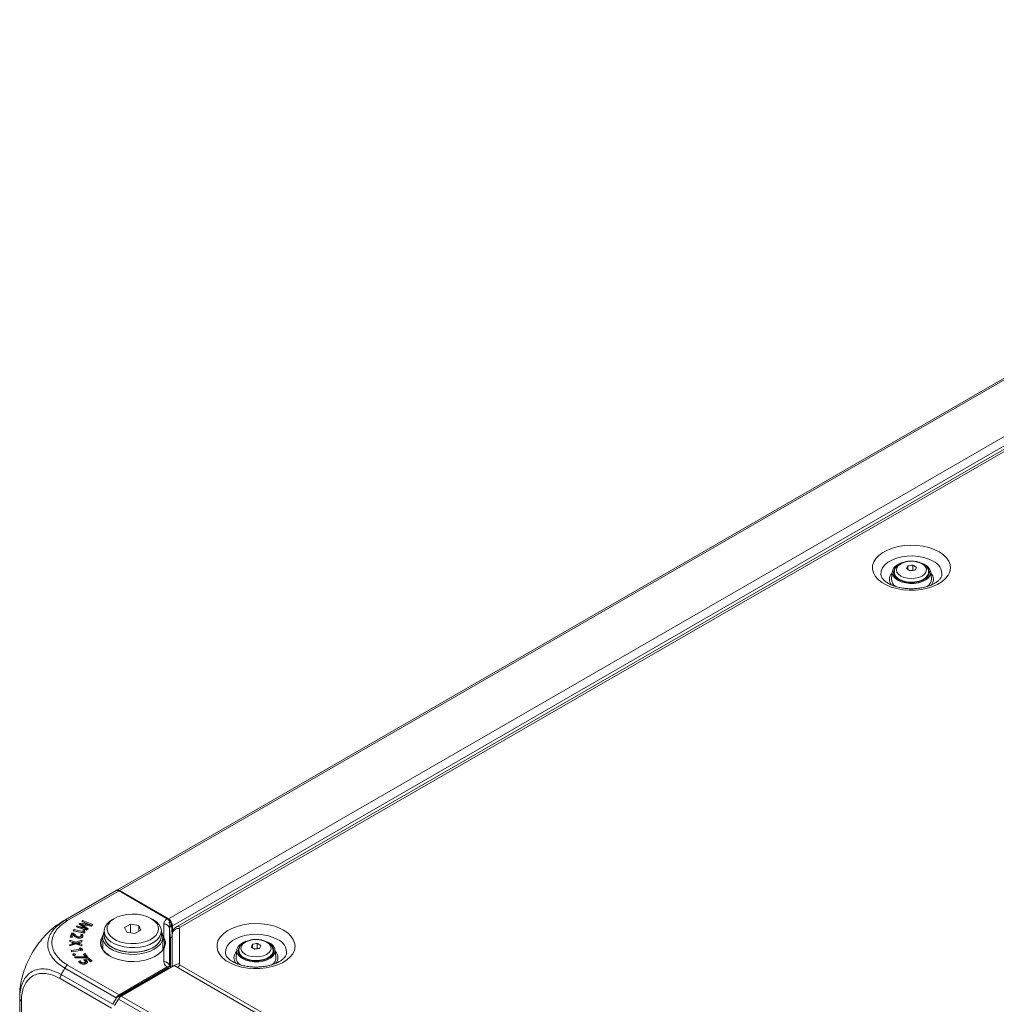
# Model space of a CAD drawing. Header units: millimetres. Extents: x 0 to 1118, y 0 to 864.
# Tile 304 of 313: x 772 to 857, y 650 to 736. Entities that reach past the tile are written whole.
import ezdxf

# ---------------------------------------------------------------- set-up
doc = ezdxf.new("R2010")
doc.units = ezdxf.units.MM

msp = doc.modelspace()

# ---------------------------------------------------------------- linework, layer by layer
at = {"color": 7, "linetype": 'Continuous', "lineweight": 15}
for p, q in [((780.005, 660.113), (912.005, 736.314)), ((916.987, 732.971), (785.24, 656.915)), ((847.871, 687.993), (847.809, 687.382)), ((848.021, 687.731), (848.056, 687.804)), ((848.056, 687.945), (848.056, 687.772)), ((849.239, 688.505), (849.239, 688.194)), ((849.671, 688.144), (849.395, 688.101)), ((849.671, 688.572), (849.671, 688.144)), ((849.713, 688.12), (849.671, 688.144)), ((851.032, 687.618), (851.056, 687.772)), ((851.056, 687.772), (851.056, 687.945)), ((851.303, 687.382), (851.24, 687.993)), ((846.904, 687.622), (846.897, 687.652)), ((775.451, 657.484), (779.959, 660.086)), ((779.959, 660.086), (779.97, 660.092)), ((779.97, 660.092), (779.981, 660.098)), ((779.981, 660.098), (780.005, 660.113)), ((779.981, 660.098), (779.983, 660.097)), ((784.424, 657.626), (780.208, 660.06)), ((784.528, 657.621), (780.255, 660.088)), ((779.817, 657.657), (779.64, 657.555)), ((783.176, 657.555), (782.999, 657.657)), ((774.993, 657.145), (775.451, 657.484)), ((775.357, 657.429), (775.148, 657.308)), ((776.541, 657.009), (776.441, 656.917)), ((776.441, 656.917), (777.37, 656.623)), ((776.542, 656.905), (776.525, 656.89)), ((776.917, 656.887), (776.541, 657.009)), ((776.542, 656.905), (776.541, 657.009)), ((776.916, 656.784), (776.542, 656.905)), ((776.798, 657.233), (776.719, 657.16)), ((776.719, 657.16), (777.026, 656.945)), ((776.799, 657.13), (776.784, 657.115)), ((777.256, 657.164), (776.798, 657.233)), ((776.799, 657.13), (776.798, 657.233)), ((776.964, 657.105), (776.799, 657.13)), ((777.039, 657.469), (776.943, 657.381)), ((776.943, 657.381), (777.291, 657.239)), ((776.961, 657.009), (776.964, 657.112)), ((776.964, 657.112), (776.967, 657.114)), ((777.039, 657.365), (777.022, 657.349)), ((777.898, 657.111), (777.039, 657.469)), ((777.039, 657.365), (777.039, 657.469)), ((777.82, 657.04), (777.039, 657.365)), ((777.219, 656.844), (777.221, 656.947)), ((777.439, 656.688), (777.219, 656.844)), ((777.503, 656.746), (777.221, 656.947)), ((777.303, 656.76), (777.3, 656.757)), ((777.301, 656.654), (777.3, 656.757)), ((777.306, 656.658), (777.303, 656.76)), ((777.329, 657.049), (777.763, 656.987)), ((777.37, 656.623), (777.503, 656.746)), ((777.663, 657.092), (777.661, 657.091)), ((777.662, 657.001), (777.661, 657.091)), ((777.665, 657.001), (777.663, 657.092)), ((777.763, 656.987), (777.898, 657.111)), ((781.217, 657.151), (780.694, 656.849)), ((780.694, 656.849), (780.885, 656.437)), ((781.931, 657.04), (781.217, 657.151)), ((781.219, 656.385), (781.217, 657.151)), ((781.926, 656.515), (781.931, 657.04)), ((782.122, 656.628), (781.931, 657.04)), ((784.611, 656.764), (784.646, 657.129)), ((784.783, 657.046), (784.842, 656.234)), ((784.882, 657.009), (784.882, 656.463)), ((776.086, 656.386), (775.939, 655.996)), ((775.939, 655.996), (776.096, 655.976)), ((776.087, 656.282), (775.978, 655.991)), ((776.201, 656.371), (776.086, 656.386)), ((776.087, 656.282), (776.086, 656.386)), ((776.199, 656.268), (776.087, 656.282)), ((776.096, 655.976), (776.184, 656.212)), ((776.184, 656.212), (776.187, 656.212)), ((776.187, 656.212), (776.244, 656.152)), ((776.199, 656.268), (776.201, 656.371)), ((776.282, 656.187), (776.199, 656.268)), ((776.284, 656.29), (776.201, 656.371)), ((776.268, 656.678), (776.202, 656.578)), ((776.202, 656.578), (777.154, 656.368)), ((776.269, 656.575), (776.263, 656.564)), ((777.058, 656.504), (776.268, 656.678)), ((776.269, 656.575), (776.268, 656.678)), ((777.059, 656.401), (776.269, 656.575)), ((776.678, 655.928), (776.678, 656.031)), ((776.992, 656.262), (776.847, 656.246)), ((776.886, 656.011), (776.883, 656.113)), ((776.889, 656.06), (776.886, 656.011)), ((776.891, 656.06), (776.889, 656.162)), ((776.991, 656.158), (776.891, 656.148)), ((777.185, 656.614), (777.038, 656.626)), ((777.038, 656.626), (777.059, 656.506)), ((777.183, 656.511), (777.056, 656.521)), ((777.059, 656.506), (777.058, 656.504)), ((777.059, 656.401), (777.058, 656.504)), ((777.061, 656.404), (777.059, 656.506)), ((777.061, 656.404), (777.059, 656.401)), ((777.154, 656.368), (777.211, 656.455)), ((777.183, 656.511), (777.185, 656.614)), ((777.196, 656.432), (777.183, 656.511)), ((777.211, 656.455), (777.185, 656.614)), ((777.306, 656.658), (777.301, 656.654)), ((778.771, 656.024), (778.771, 654.954)), ((778.908, 656.534), (778.908, 656.126)), ((780.885, 656.437), (781.6, 656.326)), ((781.6, 656.326), (782.122, 656.628)), ((783.908, 656.126), (783.908, 656.534)), ((784.046, 656.117), (784.125, 655.984)), ((784.046, 654.954), (784.046, 656.024)), ((784.077, 655.936), (784.046, 655.993)), ((784.842, 656.064), (784.84, 656.065)), ((784.842, 656.25), (784.842, 653.421)), ((776.424, 655.567), (775.888, 655.747)), ((775.888, 655.747), (775.889, 655.619)), ((775.89, 655.643), (775.888, 655.747)), ((775.889, 655.619), (776.1, 655.559)), ((775.89, 655.643), (775.89, 655.619)), ((776.424, 655.464), (775.89, 655.643)), ((776.101, 655.441), (775.891, 655.374)), ((775.891, 655.374), (775.893, 655.245)), ((775.894, 655.271), (775.891, 655.374)), ((775.893, 655.245), (776.432, 655.433)), ((776.102, 655.338), (775.894, 655.271)), ((775.894, 655.271), (775.894, 655.246)), ((776.3, 655.505), (776.3, 655.502)), ((776.302, 655.404), (776.3, 655.505)), ((776.302, 655.399), (776.3, 655.502)), ((776.302, 655.404), (776.302, 655.399)), ((776.945, 655.743), (776.424, 655.567)), ((776.943, 655.639), (776.424, 655.464)), ((776.424, 655.464), (776.424, 655.567)), ((776.432, 655.433), (776.949, 655.256)), ((776.55, 655.396), (776.552, 655.497)), ((776.55, 655.393), (776.552, 655.495)), ((776.55, 655.393), (776.55, 655.396)), ((776.552, 655.495), (776.552, 655.497)), ((776.838, 655.077), (776.703, 655.04)), ((776.703, 655.04), (776.836, 654.947)), ((776.729, 655.549), (776.946, 655.615)), ((776.946, 655.281), (776.729, 655.345)), ((776.948, 655.383), (776.73, 655.448)), ((776.837, 654.974), (776.809, 654.966)), ((776.837, 654.974), (776.838, 655.077)), ((777.002, 654.857), (776.837, 654.974)), ((777.012, 654.954), (776.838, 655.077)), ((776.943, 655.639), (776.945, 655.743)), ((776.943, 655.614), (776.943, 655.639)), ((776.946, 655.615), (776.945, 655.743)), ((776.946, 655.281), (776.948, 655.383)), ((776.946, 655.257), (776.946, 655.281)), ((776.949, 655.256), (776.948, 655.383)), ((784.099, 655.078), (784.046, 655.186)), ((784.705, 655.817), (784.705, 653.419)), ((791.875, 655.39), (791.875, 655.078)), ((792.307, 655.028), (792.031, 654.986)), ((792.307, 655.457), (792.307, 655.028)), ((792.349, 655.005), (792.307, 655.028)), ((776.836, 654.946), (776.012, 654.837)), ((776.012, 654.837), (776.054, 654.732)), ((776.839, 654.843), (776.051, 654.739)), ((776.054, 654.732), (777.048, 654.863)), ((776.166, 654.46), (776.166, 654.459)), ((776.244, 654.445), (776.2, 654.43)), ((776.244, 654.445), (776.244, 654.548)), ((777.255, 654.284), (776.297, 654.296)), ((776.297, 654.296), (776.385, 654.19)), ((776.587, 654.189), (776.383, 654.192)), ((776.385, 654.19), (777.379, 654.187)), ((776.399, 654.46), (776.4, 654.506)), ((776.836, 654.947), (776.836, 654.946)), ((776.839, 654.843), (776.836, 654.946)), ((777.01, 654.858), (777.012, 654.954)), ((777.048, 654.863), (777.012, 654.954)), ((777.197, 654.575), (777.052, 654.535)), ((777.052, 654.535), (777.258, 654.285)), ((777.551, 654.167), (777.087, 654.032)), ((777.196, 654.471), (777.122, 654.451)), ((777.196, 654.471), (777.197, 654.575)), ((777.42, 654.198), (777.196, 654.471)), ((777.491, 654.217), (777.197, 654.575)), ((777.258, 654.285), (777.255, 654.284)), ((777.256, 654.187), (777.255, 654.284)), ((777.261, 654.187), (777.258, 654.285)), ((777.379, 654.187), (777.491, 654.217)), ((777.55, 654.063), (777.551, 654.167)), ((777.846, 653.915), (777.551, 654.167)), ((789.54, 654.506), (789.533, 654.537)), ((790.507, 654.877), (790.445, 654.267)), ((790.657, 654.616), (790.692, 654.689)), ((790.692, 654.829), (790.692, 654.656)), ((793.668, 654.503), (793.692, 654.656)), ((793.692, 654.656), (793.692, 654.829)), ((793.939, 654.267), (793.876, 654.877)), ((776.816, 653.937), (776.673, 653.909)), ((776.814, 653.834), (776.749, 653.821)), ((776.896, 653.71), (776.898, 653.813)), ((777.177, 653.665), (777.176, 653.768)), ((777.309, 653.993), (777.184, 653.957)), ((777.256, 653.754), (777.253, 653.856)), ((777.305, 653.897), (777.309, 653.999)), ((777.309, 653.999), (777.494, 654.05)), ((777.352, 653.862), (777.354, 653.965)), ((777.494, 654.05), (777.714, 653.863)), ((777.55, 654.063), (777.497, 654.048)), ((777.763, 653.882), (777.55, 654.063)), ((777.714, 653.863), (777.846, 653.915)), ((784.531, 653.341), (779.959, 650.702)), ((784.552, 653.329), (779.981, 650.69)), ((784.424, 653.401), (780.208, 650.967)), ((780.4, 650.856), (785.026, 653.527)), ((784.541, 653.335), (784.531, 653.341)), ((784.541, 653.335), (784.552, 653.329)), ((784.559, 653.257), (784.552, 653.329)), ((871.835, 603.413), (785.026, 653.527)), ((771.509, 650.632), (771.509, 651.005)), ((779.981, 650.69), (779.652, 650.134)), ((779.97, 650.696), (779.959, 650.702)), ((779.981, 650.69), (779.97, 650.696)), ((771.509, 648.325), (771.509, 650.632)), ((780.148, 650.594), (779.819, 650.037))]:
    msp.add_line(p, q, dxfattribs=at)
at = {"color": 9, "linetype": 'Continuous', "lineweight": 0}
for p, q in [((912.255, 736.289), (780.255, 660.088)), ((784.528, 657.621), (916.528, 733.823)), ((916.881, 733.21), (784.882, 657.009)), ((917.312, 732.939), (785.565, 656.883)), ((780.208, 660.06), (775.703, 657.46)), ((779.97, 660.092), (779.97, 660.092)), ((776.916, 656.784), (776.917, 656.887)), ((777.256, 657.061), (777.256, 657.164)), ((784.125, 655.984), (784.125, 657.159)), ((784.624, 656.779), (784.624, 653.489)), ((784.705, 655.817), (784.624, 656.779)), ((785.492, 656.781), (785.492, 653.675)), ((776.282, 656.187), (776.284, 656.29)), ((776.102, 655.338), (776.101, 655.441)), ((776.729, 655.345), (776.73, 655.448)), ((784.125, 653.869), (784.125, 655.043)), ((779.959, 650.702), (775.451, 653.305)), ((775.703, 653.568), (780.208, 650.967)), ((784.541, 653.335), (779.97, 650.696)), ((785.565, 653.573), (872.411, 603.438)), ((775.357, 653.096), (775.148, 652.734)), ((775.148, 652.734), (779.652, 650.134)), ((779.544, 649.788), (775.045, 652.385)), ((780.4, 650.856), (783.079, 649.31)), ((771.655, 650.428), (771.655, 648.121)), ((782.827, 649.047), (780.148, 650.594))]:
    msp.add_line(p, q, dxfattribs=at)
at = {"color": 9, "linetype": 'Continuous', "lineweight": 0, "flags": 128}
for points in [[(851.971, 689.738), (852.328, 689.496), (852.612, 689.225), (852.817, 688.93), (852.938, 688.621), (852.971, 688.304), (852.916, 687.988), (852.774, 687.681), (852.548, 687.392), (852.245, 687.127), (851.872, 686.894), (851.439, 686.698), (850.958, 686.545), (850.44, 686.438), (849.899, 686.381), (849.349, 686.375), (848.805, 686.419), (848.28, 686.514), (847.788, 686.656), (847.342, 686.841), (846.953, 687.066), (846.632, 687.323), (846.386, 687.607), (846.223, 687.91), (846.145, 688.224), (846.156, 688.542), (846.256, 688.854), (846.44, 689.153), (846.705, 689.431), (847.044, 689.681), (847.449, 689.896), (847.907, 690.071), (848.409, 690.201), (848.94, 690.284), (849.487, 690.315), (850.036, 690.296), (850.572, 690.227), (851.082, 690.108), (851.553, 689.944), (851.971, 689.738)], [(846.897, 687.652), (846.881, 687.762), (846.904, 688.047), (847.017, 688.324), (847.217, 688.585), (847.496, 688.821), (847.845, 689.022), (848.253, 689.183), (848.705, 689.299), (849.186, 689.364), (849.679, 689.377), (850.169, 689.338), (850.637, 689.247), (851.069, 689.108), (851.449, 688.926)], [(848.624, 687.618), (848.897, 687.497), (849.215, 687.421), (849.556, 687.395), (849.897, 687.421), (850.215, 687.497), (850.488, 687.618), (850.697, 687.776), (850.829, 687.959), (850.874, 688.156), (850.829, 688.353), (850.697, 688.537), (850.488, 688.694), (850.215, 688.815), (849.897, 688.891), (849.556, 688.917), (849.215, 688.891), (848.897, 688.815), (848.624, 688.694), (848.414, 688.537), (848.283, 688.353), (848.238, 688.156), (848.283, 687.959), (848.414, 687.776), (848.624, 687.618)], [(851.056, 687.938), (851.049, 687.863), (850.967, 687.652), (850.796, 687.458), (850.548, 687.295), (850.237, 687.173), (849.883, 687.1), (849.509, 687.079), (849.137, 687.113), (848.792, 687.2), (848.495, 687.333)], [(794.607, 656.623), (794.964, 656.381), (795.248, 656.109), (795.453, 655.815), (795.574, 655.505), (795.607, 655.188), (795.552, 654.873), (795.41, 654.566), (795.184, 654.276), (794.881, 654.012), (794.508, 653.778), (794.075, 653.583), (793.594, 653.429), (793.076, 653.323), (792.535, 653.266), (791.985, 653.259), (791.441, 653.304), (790.916, 653.398), (790.424, 653.54), (789.978, 653.726), (789.589, 653.95), (789.268, 654.208), (789.022, 654.492), (788.859, 654.795), (788.781, 655.109), (788.792, 655.426), (788.892, 655.738), (789.076, 656.037), (789.341, 656.316), (789.68, 656.565), (790.085, 656.781), (790.543, 656.956), (791.045, 657.086), (791.576, 657.168), (792.123, 657.2), (792.672, 657.181), (793.208, 657.111), (793.718, 656.993), (794.189, 656.828), (794.607, 656.623)], [(789.533, 654.537), (789.517, 654.646), (789.54, 654.931), (789.653, 655.209), (789.853, 655.47), (790.132, 655.705), (790.481, 655.907), (790.889, 656.068), (791.341, 656.183), (791.822, 656.248), (792.315, 656.261), (792.805, 656.222), (793.273, 656.131), (793.704, 655.993), (794.085, 655.81)], [(791.26, 654.503), (791.533, 654.382), (791.851, 654.306), (792.192, 654.28), (792.533, 654.306), (792.851, 654.382), (793.124, 654.503), (793.333, 654.66), (793.465, 654.844), (793.51, 655.041), (793.465, 655.238), (793.333, 655.421), (793.124, 655.579), (792.851, 655.7), (792.533, 655.776), (792.192, 655.802), (791.851, 655.776), (791.533, 655.7), (791.26, 655.579), (791.05, 655.421), (790.919, 655.238), (790.874, 655.041), (790.919, 654.844), (791.05, 654.66), (791.26, 654.503)], [(793.692, 654.823), (793.685, 654.748), (793.603, 654.536), (793.432, 654.343), (793.184, 654.18), (792.873, 654.058), (792.519, 653.984), (792.144, 653.964), (791.773, 653.998), (791.428, 654.084), (791.131, 654.217)]]:
    msp.add_lwpolyline(points, dxfattribs=at)
at = {"color": 7, "linetype": 'Continuous', "lineweight": 15, "flags": 128}
for points in [[(848.362, 687.246), (848.119, 687.424), (847.954, 687.629), (847.875, 687.85), (847.886, 688.076), (847.987, 688.295), (848.173, 688.494), (848.434, 688.663), (848.664, 688.763)], [(850.222, 688.83), (850.269, 688.818), (850.602, 688.699), (850.879, 688.54), (851.085, 688.347), (851.208, 688.132), (851.242, 687.907), (851.186, 687.683), (851.041, 687.473), (850.816, 687.288), (850.524, 687.137), (850.179, 687.03), (849.8, 686.971), (849.409, 686.965), (849.025, 687.011), (848.67, 687.106), (848.362, 687.246), (848.362, 687.246)], [(848.056, 687.772), (848.074, 687.637), (848.079, 687.618)], [(848.442, 687.292), (848.741, 687.157), (849.087, 687.067), (849.461, 687.028), (849.84, 687.041), (850.202, 687.106), (850.527, 687.22), (850.795, 687.375), (850.992, 687.562), (851.105, 687.771), (851.128, 687.99), (851.059, 688.206), (850.904, 688.406), (850.902, 688.407)], [(851.056, 687.804), (851.059, 687.798), (851.09, 687.731)], [(782.999, 657.657), (782.646, 657.823), (782.243, 657.945), (781.805, 658.017), (781.351, 658.037), (780.9, 658.004), (780.469, 657.919), (780.077, 657.786), (779.739, 657.609), (779.469, 657.398), (779.279, 657.159), (779.176, 656.903), (779.165, 656.64), (779.245, 656.381), (779.414, 656.137), (779.664, 655.918), (779.986, 655.732), (780.366, 655.587), (780.789, 655.49), (781.237, 655.443), (781.692, 655.45), (782.136, 655.51), (782.55, 655.619), (782.917, 655.775), (783.222, 655.97), (783.453, 656.196), (783.6, 656.445), (783.658, 656.706), (783.623, 656.968), (783.498, 657.22), (783.287, 657.453), (782.999, 657.657)], [(783.176, 657.555), (783.479, 657.343), (783.706, 657.103), (783.851, 656.841), (783.908, 656.569), (783.874, 656.295), (783.751, 656.03), (783.543, 655.783), (783.258, 655.564), (782.906, 655.379), (782.501, 655.236), (782.055, 655.14), (781.587, 655.095), (781.111, 655.101), (780.647, 655.16), (780.21, 655.268), (779.817, 655.422), (779.48, 655.616), (779.214, 655.843), (779.027, 656.095), (778.926, 656.363), (778.915, 656.637), (778.993, 656.908), (779.16, 657.165), (779.407, 657.399), (779.64, 657.555)], [(776.991, 656.158), (776.991, 656.21), (776.992, 656.262)], [(784.125, 655.043), (783.938, 654.773), (783.67, 654.526), (783.331, 654.31), (782.931, 654.132), (782.483, 653.998), (782.001, 653.912), (781.5, 653.877), (780.996, 653.894), (780.506, 653.961), (780.043, 654.078), (779.624, 654.241), (779.262, 654.443), (778.967, 654.68), (778.75, 654.943), (778.616, 655.224), (778.572, 655.514), (778.616, 655.804), (778.75, 656.085), (778.777, 656.125)], [(778.771, 655.993), (778.666, 655.759), (778.622, 655.474), (778.666, 655.189), (778.797, 654.913), (779.01, 654.654), (779.3, 654.422), (779.456, 654.326)], [(783.901, 656.522), (783.909, 656.508), (784.02, 656.235), (784.043, 655.954), (783.976, 655.676), (783.821, 655.409), (783.584, 655.164), (783.273, 654.948), (782.899, 654.768), (782.474, 654.631), (782.012, 654.542), (781.53, 654.503), (781.044, 654.516), (780.57, 654.58), (780.125, 654.694), (779.723, 654.853), (779.379, 655.051), (779.104, 655.283), (778.907, 655.54), (778.796, 655.814), (778.774, 656.094), (778.841, 656.373), (778.908, 656.509)], [(778.908, 656.271), (778.896, 656.161), (778.931, 655.886), (779.054, 655.619), (779.263, 655.371), (779.549, 655.151), (779.903, 654.965), (780.31, 654.822), (780.758, 654.725), (781.229, 654.679), (781.707, 654.686), (782.173, 654.745), (782.612, 654.853), (783.008, 655.008), (783.346, 655.203), (783.613, 655.431), (783.801, 655.685), (783.903, 655.954), (783.914, 656.23), (783.908, 656.271)], [(779.64, 655.106), (780.007, 654.931), (780.424, 654.8), (780.877, 654.716), (781.349, 654.683), (781.823, 654.703), (782.282, 654.774), (782.709, 654.894), (783.09, 655.058), (783.41, 655.261), (783.657, 655.496), (783.823, 655.753), (783.902, 656.023), (783.908, 656.126)], [(778.771, 655.186), (778.738, 655.122), (778.713, 655.066)], [(790.998, 654.131), (790.755, 654.308), (790.59, 654.513), (790.511, 654.735), (790.522, 654.961), (790.623, 655.179), (790.809, 655.379), (791.07, 655.547), (791.3, 655.647)], [(792.858, 655.715), (792.905, 655.703), (793.238, 655.584), (793.515, 655.424), (793.721, 655.231), (793.844, 655.017), (793.878, 654.791), (793.822, 654.568), (793.677, 654.357), (793.452, 654.172), (793.16, 654.022), (792.815, 653.914), (792.436, 653.856), (792.045, 653.849), (791.661, 653.895), (791.306, 653.991), (790.998, 654.131), (790.998, 654.131)], [(791.078, 654.177), (791.377, 654.042), (791.723, 653.952), (792.097, 653.912), (792.476, 653.925), (792.838, 653.991), (793.163, 654.104), (793.431, 654.259), (793.628, 654.447), (793.741, 654.656), (793.764, 654.875), (793.695, 655.09), (793.539, 655.29), (793.538, 655.291)], [(790.692, 654.656), (790.71, 654.521), (790.715, 654.503)], [(793.692, 654.689), (793.695, 654.682), (793.726, 654.616)], [(776.814, 653.834), (776.815, 653.886), (776.816, 653.937)]]:
    msp.add_lwpolyline(points, dxfattribs=at)
at = {"color": 9, "linetype": 'Continuous', "lineweight": 0}
for centre, radius, start, end in [((850.98, 687.777), 1.241, 354.15685, 67.80088), ((848.362, 687.325), 0.736, 133.17922, 222.93968), ((848.777, 687.999), 0.724, 184.65562, 247.06807), ((850.734, 687.324), 0.747, 319.14222, 45.981), ((784.163, 656.691), 0.469, 10.80935, 94.6167), ((785.437, 656.183), 0.6, 84.81742, 173.64866), ((785.376, 656.635), 0.312, 52.74407, 115.9817), ((785.617, 656.768), 0.126, 114.37466, 174.3052), ((784.132, 655.929), 0.0555, 97.47512, 173.1481), ((784.115, 655.003), 0.041, 75.99315, 144.82277), ((793.616, 654.662), 1.241, 354.15685, 67.80088), ((790.998, 654.209), 0.736, 133.17922, 222.93968), ((791.413, 654.884), 0.724, 184.65562, 247.06807), ((793.37, 654.209), 0.747, 319.14222, 45.981), ((784.163, 653.401), 0.469, 10.80935, 94.6167), ((785.482, 652.945), 0.73, 89.27399, 127.80191), ((786.013, 652.836), 0.863, 121.26993, 142.98074), ((785.617, 653.688), 0.126, 185.6948, 245.62534)]:
    msp.add_arc(centre, radius, start, end, dxfattribs=at)
at = {"color": 7, "linetype": 'Continuous', "lineweight": 15}
for centre, radius, start, end in [((848.669, 687.922), 0.669, 138.15712, 250.14157), ((853.043, 686.588), 4.259, 153.25101, 156.95206), ((847.456, 685.001), 3.657, 57.13942, 62.86596), ((850.157, 684.005), 4.593, 96.06411, 101.52197), ((850.357, 683.573), 4.593, 96.06411, 101.52197), ((848.004, 685.318), 3.657, 57.13942, 62.86596), ((853.791, 686.472), 4.259, 153.25101, 156.95206), ((848.601, 687.368), 0.792, 178.97794, 238.91043), ((850.506, 687.37), 0.797, 300.20235, 0.92484), ((780.109, 659.883), 0.251, 54.38183, 114.31395), ((784.114, 656.974), 0.768, 2.60548, 57.39452), ((784.358, 657.133), 0.287, 359.22311, 44.76192), ((780.142, 656.238), 1.238, 185.18655, 246.13359), ((791.305, 654.806), 0.669, 138.15712, 250.14157), ((795.679, 653.473), 4.259, 153.25101, 156.95206), ((790.092, 651.886), 3.657, 57.13942, 62.86596), ((792.793, 650.889), 4.593, 96.06411, 101.52197), ((792.993, 650.457), 4.593, 96.06411, 101.52197), ((790.64, 652.202), 3.657, 57.13942, 62.86596), ((796.427, 653.357), 4.259, 153.25101, 156.95206), ((791.237, 654.253), 0.792, 178.97794, 238.91043), ((793.142, 654.254), 0.797, 300.20235, 0.92484)]:
    msp.add_arc(centre, radius, start, end, dxfattribs=at)
for centre, major_axis, ratio, start_param, end_param in [((780.214, 659.656), (-0.256, 0.429), 0.56722, 5.48944, 6.274838), ((780.214, 650.555), (0.243, 0.437), 0.587367, 0.776279, 1.561677), ((780.394, 650.452), (0.256, 0.429), 0.56722, 0.793746, 1.579144)]:
    msp.add_ellipse(centre, major_axis=major_axis, ratio=ratio, start_param=start_param, end_param=end_param, dxfattribs=at)
for points, knots in [([(849.721, 688.919), (849.711, 688.921), (849.589, 688.937), (849.344, 688.923), (849.008, 688.872), (848.696, 688.767), (848.435, 688.621), (848.236, 688.44), (848.111, 688.237), (848.051, 688.064), (848.062, 687.965), (848.065, 687.94)], [0, 0, 0, 0, 0.012806, 0.153787, 0.295289, 0.438058, 0.583128, 0.715447, 0.840232, 0.959627, 1, 1, 1, 1]), ([(851.046, 687.936), (851.047, 687.984), (851.051, 688.109), (850.97, 688.301), (850.823, 688.496), (850.613, 688.662), (850.345, 688.795), (850.042, 688.887), (849.824, 688.909), (849.721, 688.919)], [0, 0, 0, 0, 0.089111, 0.231801, 0.375686, 0.527798, 0.688165, 0.851681, 1, 1, 1, 1]), ([(852.213, 687.65), (852.202, 687.608), (852.18, 687.529), (852.079, 687.371), (851.912, 687.198), (851.67, 687.021), (851.367, 686.86), (851.009, 686.721), (850.606, 686.612), (850.168, 686.539), (849.71, 686.504), (849.246, 686.511), (848.792, 686.559), (848.361, 686.646), (847.97, 686.767), (847.629, 686.916), (847.349, 687.082), (847.137, 687.256), (846.995, 687.421), (846.921, 687.555), (846.908, 687.62), (846.902, 687.648)], [0, 0, 0, 0, 0.055111, 0.106478, 0.161336, 0.214133, 0.266724, 0.319659, 0.373165, 0.42719, 0.481583, 0.53616, 0.590714, 0.644996, 0.698815, 0.752006, 0.804483, 0.856359, 0.908156, 0.960826, 1, 1, 1, 1]), ([(784.424, 657.626), (784.464, 657.599), (784.544, 657.544), (784.652, 657.412), (784.734, 657.262), (784.774, 657.135), (784.781, 657.067), (784.783, 657.046)], [0, 0, 0, 0, 0.225635, 0.451276, 0.676709, 0.901141, 1, 1, 1, 1]), ([(775.148, 657.308), (775.023, 657.231), (774.694, 657.03), (774.164, 656.601), (773.587, 656.015), (773.051, 655.337), (772.592, 654.624), (772.201, 653.872), (771.884, 653.1), (771.662, 652.342), (771.532, 651.634), (771.517, 651.216), (771.509, 651.005)], [0, 0, 0, 0, 0.065796, 0.172761, 0.282893, 0.389757, 0.499797, 0.596871, 0.703946, 0.814211, 0.906126, 1, 1, 1, 1]), ([(775.117, 657.263), (775.109, 657.263), (775.084, 657.265), (775.072, 657.26), (775.063, 657.256)], [0, 0, 0, 0, 0.3304506, 1, 1, 1, 1]), ([(775.357, 657.429), (775.358, 657.43), (775.363, 657.432), (775.394, 657.451), (775.427, 657.47), (775.451, 657.484)], [0, 0, 0, 0, 0.051239, 0.304553, 1, 1, 1, 1]), ([(777.301, 656.654), (777.259, 656.669), (777.174, 656.699), (777.045, 656.742), (776.959, 656.77), (776.916, 656.784)], [0, 0, 0, 0, 0.3362434, 0.6680927, 1, 1, 1, 1]), ([(777.3, 656.757), (777.258, 656.773), (777.174, 656.803), (777.045, 656.845), (776.96, 656.873), (776.917, 656.887)], [0, 0, 0, 0, 0.33782, 0.668882, 1, 1, 1, 1]), ([(777.219, 656.844), (777.187, 656.866), (777.129, 656.906), (777.043, 656.96), (776.989, 656.993), (776.961, 657.009)], [0, 0, 0, 0, 0.389715, 0.694802, 1, 1, 1, 1]), ([(777.221, 656.947), (777.189, 656.969), (777.131, 657.008), (777.045, 657.063), (776.991, 657.095), (776.964, 657.112)], [0, 0, 0, 0, 0.391311, 0.6956, 1, 1, 1, 1]), ([(776.967, 657.114), (777.014, 657.104), (777.098, 657.088), (777.219, 657.067), (777.293, 657.055), (777.329, 657.049)], [0, 0, 0, 0, 0.395144, 0.697506, 1, 1, 1, 1]), ([(777.026, 656.945), (777.058, 656.923), (777.118, 656.88), (777.21, 656.818), (777.272, 656.779), (777.303, 656.76)], [0, 0, 0, 0, 0.354154, 0.67698, 1, 1, 1, 1]), ([(777.661, 657.091), (777.614, 657.1), (777.524, 657.119), (777.388, 657.143), (777.3, 657.157), (777.256, 657.164)], [0, 0, 0, 0, 0.3533457, 0.6765681, 1, 1, 1, 1]), ([(777.291, 657.239), (777.332, 657.223), (777.414, 657.19), (777.538, 657.141), (777.621, 657.108), (777.663, 657.092)], [0, 0, 0, 0, 0.333206, 0.666599, 1, 1, 1, 1]), ([(785.24, 656.915), (785.174, 656.869), (785.046, 656.782), (784.913, 656.589), (784.849, 656.406), (784.844, 656.29), (784.842, 656.25)], [0, 0, 0, 0, 0.295485, 0.57298, 0.850784, 1, 1, 1, 1]), ([(776.244, 656.152), (776.269, 656.127), (776.321, 656.078), (776.411, 656.009), (776.518, 655.947), (776.611, 655.929), (776.656, 655.92)], [0, 0, 0, 0, 0.25393, 0.508119, 0.764037, 1, 1, 1, 1]), ([(776.678, 655.928), (776.647, 655.935), (776.573, 655.95), (776.483, 656.007), (776.384, 656.088), (776.32, 656.15), (776.282, 656.187)], [0, 0, 0, 0, 0.157604, 0.383602, 0.63559, 1, 1, 1, 1]), ([(776.678, 656.031), (776.648, 656.038), (776.574, 656.053), (776.485, 656.11), (776.386, 656.19), (776.322, 656.253), (776.284, 656.29)], [0, 0, 0, 0, 0.156836, 0.382215, 0.633721, 1, 1, 1, 1]), ([(776.656, 655.92), (776.699, 655.917), (776.782, 655.912), (776.893, 655.939), (776.975, 655.986), (777.011, 656.034), (777.025, 656.065), (777.028, 656.072)], [0, 0, 0, 0, 0.254989, 0.480261, 0.677654, 0.922777, 1, 1, 1, 1]), ([(776.883, 656.113), (776.876, 656.098), (776.864, 656.074), (776.827, 656.047), (776.783, 656.033), (776.731, 656.026), (776.695, 656.03), (776.678, 656.031)], [0, 0, 0, 0, 0.285847, 0.451029, 0.617185, 0.818662, 1, 1, 1, 1]), ([(776.847, 656.246), (776.856, 656.233), (776.874, 656.209), (776.893, 656.164), (776.887, 656.133), (776.883, 656.113)], [0, 0, 0, 0, 0.3171435, 0.5705001, 1, 1, 1, 1]), ([(777.034, 656.046), (777.031, 656.072), (777.028, 656.111), (777, 656.146), (776.991, 656.158)], [0, 0, 0, 0, 0.662538, 1, 1, 1, 1]), ([(777.028, 656.072), (777.034, 656.091), (777.048, 656.142), (777.033, 656.208), (777.001, 656.249), (776.992, 656.262)], [0, 0, 0, 0, 0.298821, 0.79388, 1, 1, 1, 1]), ([(784.077, 655.011), (784.132, 655.143), (784.253, 655.436), (784.14, 655.758), (784.077, 655.936)], [0, 0, 0, 0, 0.44649, 1, 1, 1, 1]), ([(784.125, 655.984), (784.165, 655.897), (784.247, 655.721), (784.28, 655.39), (784.184, 655.175), (784.125, 655.043)], [0, 0, 0, 0, 0.272729, 0.554234, 1, 1, 1, 1]), ([(784.84, 656.065), (784.802, 656.027), (784.724, 655.951), (784.711, 655.862), (784.705, 655.817)], [0, 0, 0, 0, 0.4879707, 1, 1, 1, 1]), ([(776.1, 655.559), (776.122, 655.553), (776.166, 655.54), (776.232, 655.521), (776.277, 655.51), (776.3, 655.505)], [0, 0, 0, 0, 0.339436, 0.669496, 1, 1, 1, 1]), ([(776.3, 655.502), (776.277, 655.495), (776.233, 655.482), (776.167, 655.462), (776.123, 655.448), (776.101, 655.441)], [0, 0, 0, 0, 0.333336, 0.666628, 1, 1, 1, 1]), ([(776.302, 655.399), (776.279, 655.393), (776.234, 655.38), (776.168, 655.359), (776.124, 655.345), (776.102, 655.338)], [0, 0, 0, 0, 0.331522, 0.665719, 1, 1, 1, 1]), ([(776.729, 655.345), (776.706, 655.351), (776.666, 655.363), (776.606, 655.379), (776.569, 655.388), (776.55, 655.393)], [0, 0, 0, 0, 0.380758, 0.690305, 1, 1, 1, 1]), ([(776.552, 655.497), (776.575, 655.504), (776.615, 655.515), (776.674, 655.532), (776.711, 655.543), (776.729, 655.549)], [0, 0, 0, 0, 0.379142, 0.689542, 1, 1, 1, 1]), ([(776.73, 655.448), (776.707, 655.454), (776.667, 655.466), (776.608, 655.482), (776.571, 655.491), (776.552, 655.495)], [0, 0, 0, 0, 0.383203, 0.691529, 1, 1, 1, 1]), ([(792.357, 655.804), (792.347, 655.805), (792.225, 655.822), (791.98, 655.807), (791.644, 655.756), (791.332, 655.651), (791.071, 655.505), (790.872, 655.325), (790.747, 655.122), (790.687, 654.948), (790.698, 654.849), (790.701, 654.824)], [0, 0, 0, 0, 0.012806, 0.153787, 0.295289, 0.438058, 0.583128, 0.715447, 0.840232, 0.959627, 1, 1, 1, 1]), ([(793.682, 654.82), (793.683, 654.868), (793.687, 654.993), (793.606, 655.186), (793.459, 655.38), (793.249, 655.547), (792.981, 655.679), (792.678, 655.772), (792.46, 655.793), (792.357, 655.804)], [0, 0, 0, 0, 0.089111, 0.231801, 0.375686, 0.527798, 0.688165, 0.851681, 1, 1, 1, 1]), ([(776.244, 654.548), (776.228, 654.544), (776.2, 654.536), (776.172, 654.517), (776.158, 654.495), (776.158, 654.476), (776.164, 654.464), (776.166, 654.46)], [0, 0, 0, 0, 0.271095, 0.474054, 0.677286, 0.874049, 1, 1, 1, 1]), ([(776.166, 654.459), (776.173, 654.451), (776.184, 654.436), (776.216, 654.421), (776.252, 654.413), (776.288, 654.413), (776.311, 654.416), (776.322, 654.418)], [0, 0, 0, 0, 0.249647, 0.4388373, 0.6277581, 0.833821, 1, 1, 1, 1]), ([(776.4, 654.506), (776.392, 654.516), (776.378, 654.532), (776.342, 654.547), (776.305, 654.553), (776.271, 654.553), (776.251, 654.549), (776.244, 654.548)], [0, 0, 0, 0, 0.283737, 0.479364, 0.674976, 0.876266, 1, 1, 1, 1]), ([(776.365, 654.432), (776.357, 654.436), (776.339, 654.444), (776.304, 654.45), (776.271, 654.449), (776.252, 654.446), (776.244, 654.445)], [0, 0, 0, 0, 0.248753, 0.533173, 0.827046, 1, 1, 1, 1]), ([(776.322, 654.418), (776.338, 654.422), (776.366, 654.429), (776.394, 654.449), (776.407, 654.469), (776.408, 654.489), (776.402, 654.501), (776.4, 654.506)], [0, 0, 0, 0, 0.274076, 0.469587, 0.665847, 0.851499, 1, 1, 1, 1]), ([(794.849, 654.534), (794.838, 654.493), (794.816, 654.413), (794.715, 654.255), (794.548, 654.082), (794.306, 653.906), (794.003, 653.744), (793.645, 653.606), (793.242, 653.497), (792.804, 653.423), (792.346, 653.389), (791.882, 653.396), (791.428, 653.444), (790.997, 653.531), (790.606, 653.652), (790.265, 653.8), (789.985, 653.967), (789.773, 654.14), (789.631, 654.306), (789.557, 654.439), (789.544, 654.505), (789.538, 654.532)], [0, 0, 0, 0, 0.055111, 0.106478, 0.161336, 0.214133, 0.266724, 0.319659, 0.373165, 0.42719, 0.481583, 0.53616, 0.590714, 0.644996, 0.698815, 0.752006, 0.804483, 0.856359, 0.908156, 0.960826, 1, 1, 1, 1]), ([(776.673, 653.909), (776.677, 653.895), (776.685, 653.867), (776.717, 653.817), (776.752, 653.783), (776.775, 653.761)], [0, 0, 0, 0, 0.260851, 0.52127, 1, 1, 1, 1]), ([(776.775, 653.761), (776.821, 653.729), (776.893, 653.679), (777.037, 653.646), (777.16, 653.642), (777.247, 653.659), (777.289, 653.674), (777.299, 653.678)], [0, 0, 0, 0, 0.348853, 0.550932, 0.753331, 0.946333, 1, 1, 1, 1]), ([(776.896, 653.71), (776.883, 653.723), (776.857, 653.748), (776.829, 653.789), (776.819, 653.819), (776.814, 653.834)], [0, 0, 0, 0, 0.325827, 0.659161, 1, 1, 1, 1]), ([(776.898, 653.813), (776.885, 653.825), (776.858, 653.851), (776.831, 653.893), (776.821, 653.922), (776.816, 653.937)], [0, 0, 0, 0, 0.323522, 0.65786, 1, 1, 1, 1]), ([(777.176, 653.768), (777.154, 653.761), (777.117, 653.75), (777.056, 653.749), (776.996, 653.76), (776.94, 653.781), (776.911, 653.803), (776.898, 653.813)], [0, 0, 0, 0, 0.226603, 0.389656, 0.552485, 0.801707, 1, 1, 1, 1]), ([(777.087, 654.032), (777.095, 654.027), (777.111, 654.017), (777.14, 653.996), (777.16, 653.98), (777.173, 653.969)], [0, 0, 0, 0, 0.251147, 0.502364, 1, 1, 1, 1]), ([(777.173, 653.969), (777.201, 653.943), (777.239, 653.907), (777.257, 653.853), (777.248, 653.816), (777.218, 653.786), (777.189, 653.773), (777.176, 653.768)], [0, 0, 0, 0, 0.393405, 0.556787, 0.721292, 0.876223, 1, 1, 1, 1]), ([(777.255, 653.754), (777.255, 653.753), (777.26, 653.74), (777.249, 653.713), (777.22, 653.683), (777.191, 653.67), (777.177, 653.665)], [0, 0, 0, 0, 0.034792, 0.393631, 0.730918, 1, 1, 1, 1]), ([(777.299, 653.678), (777.319, 653.687), (777.365, 653.707), (777.416, 653.75), (777.438, 653.793), (777.438, 653.818), (777.438, 653.825)], [0, 0, 0, 0, 0.247593, 0.566285, 0.881741, 1, 1, 1, 1]), ([(777.352, 653.862), (777.349, 653.865), (777.342, 653.871), (777.33, 653.88), (777.318, 653.888), (777.31, 653.894), (777.305, 653.897)], [0, 0, 0, 0, 0.241802, 0.483632, 0.741701, 1, 1, 1, 1]), ([(777.354, 653.965), (777.35, 653.968), (777.343, 653.974), (777.329, 653.985), (777.317, 653.993), (777.309, 653.999)], [0, 0, 0, 0, 0.25029, 0.500607, 1, 1, 1, 1]), ([(777.422, 653.774), (777.418, 653.783), (777.403, 653.815), (777.373, 653.843), (777.352, 653.862)], [0, 0, 0, 0, 0.296137, 1, 1, 1, 1]), ([(777.438, 653.825), (777.436, 653.839), (777.433, 653.866), (777.407, 653.914), (777.374, 653.945), (777.354, 653.965)], [0, 0, 0, 0, 0.269218, 0.538771, 1, 1, 1, 1]), ([(784.737, 653.36), (784.722, 653.382), (784.687, 653.432), (784.595, 653.457), (784.501, 653.441), (784.442, 653.411), (784.424, 653.401)], [0, 0, 0, 0, 0.230218, 0.541017, 0.853596, 1, 1, 1, 1]), ([(784.694, 653.416), (784.69, 653.418), (784.646, 653.443), (784.624, 653.481), (784.625, 653.479), (784.625, 653.478)], [0, 0, 0, 0, 0.054715, 0.623943, 1, 1, 1, 1])]:
    msp.add_open_spline(points, degree=3, knots=knots, dxfattribs=at)
at = {"color": 9, "linetype": 'Continuous', "lineweight": 0}
for points, knots in [([(784.125, 657.159), (784.139, 657.24), (784.166, 657.402), (784.317, 657.553), (784.415, 657.621), (784.424, 657.626)], [0, 0, 0, 0, 0.477301, 0.954606, 1, 1, 1, 1]), ([(775.451, 653.305), (775.337, 653.376), (775.026, 653.568), (774.602, 653.928), (774.236, 654.384), (774.01, 654.874), (773.928, 655.419), (774.027, 655.968), (774.31, 656.491), (774.615, 656.883), (774.898, 657.079), (774.993, 657.145)], [0, 0, 0, 0, 0.069104, 0.187986, 0.310406, 0.429166, 0.551479, 0.700093, 0.818027, 0.939406, 1, 1, 1, 1]), ([(775.703, 657.46), (775.461, 657.299), (775.042, 657.02), (774.646, 656.544), (774.391, 656.059), (774.3, 655.551), (774.375, 655.044), (774.577, 654.585), (774.914, 654.154), (775.304, 653.815), (775.596, 653.634), (775.703, 653.568)], [0, 0, 0, 0, 0.147652, 0.256205, 0.364776, 0.499589, 0.608942, 0.718292, 0.827742, 0.937176, 1, 1, 1, 1]), ([(784.783, 657.046), (784.738, 657.007), (784.646, 656.927), (784.631, 656.829), (784.624, 656.779)], [0, 0, 0, 0, 0.490629, 1, 1, 1, 1]), ([(775.451, 653.305), (775.442, 653.288), (775.413, 653.233), (775.381, 653.167), (775.361, 653.113), (775.358, 653.1), (775.357, 653.097), (775.357, 653.096)], [0, 0, 0, 0, 0.245202, 0.817535, 0.960682, 0.992151, 1, 1, 1, 1]), ([(784.424, 653.401), (784.416, 653.407), (784.318, 653.474), (784.167, 653.625), (784.139, 653.787), (784.125, 653.869)], [0, 0, 0, 0, 0.0434569, 0.5208053, 1, 1, 1, 1]), ([(771.509, 650.632), (771.513, 650.77), (771.523, 651.142), (771.627, 651.699), (771.849, 652.252), (772.169, 652.701), (772.581, 653.028), (773.075, 653.217), (773.639, 653.255), (774.326, 653.143), (774.846, 652.884), (775.148, 652.734)], [0, 0, 0, 0, 0.063881, 0.171582, 0.282525, 0.390047, 0.500815, 0.616212, 0.727169, 0.841682, 1, 1, 1, 1]), ([(775.045, 652.385), (774.763, 652.524), (774.282, 652.762), (773.639, 652.858), (773.113, 652.817), (772.652, 652.638), (772.27, 652.335), (771.973, 651.928), (771.767, 651.418), (771.668, 650.905), (771.659, 650.556), (771.655, 650.428)], [0, 0, 0, 0, 0.1584128, 0.2711139, 0.3838354, 0.4991898, 0.6083334, 0.7174776, 0.826751, 0.9360043, 1, 1, 1, 1])]:
    msp.add_open_spline(points, degree=3, knots=knots, dxfattribs=at)
for points in [[(775.451, 657.484), (775.469, 657.492), (775.504, 657.507), (775.566, 657.509), (775.633, 657.495), (775.68, 657.472), (775.703, 657.46)], [(775.451, 653.305), (775.469, 653.332), (775.504, 653.388), (775.566, 653.461), (775.633, 653.523), (775.68, 653.553), (775.703, 653.568)], [(775.148, 652.734), (775.132, 652.705), (775.102, 652.647), (775.07, 652.557), (775.048, 652.467), (775.046, 652.412), (775.045, 652.385)], [(771.509, 650.632), (771.511, 650.613), (771.514, 650.575), (771.544, 650.521), (771.59, 650.47), (771.633, 650.442), (771.655, 650.428)]]:
    msp.add_open_spline(points, degree=3, dxfattribs=at)

doc.saveas('drawing.dxf')
